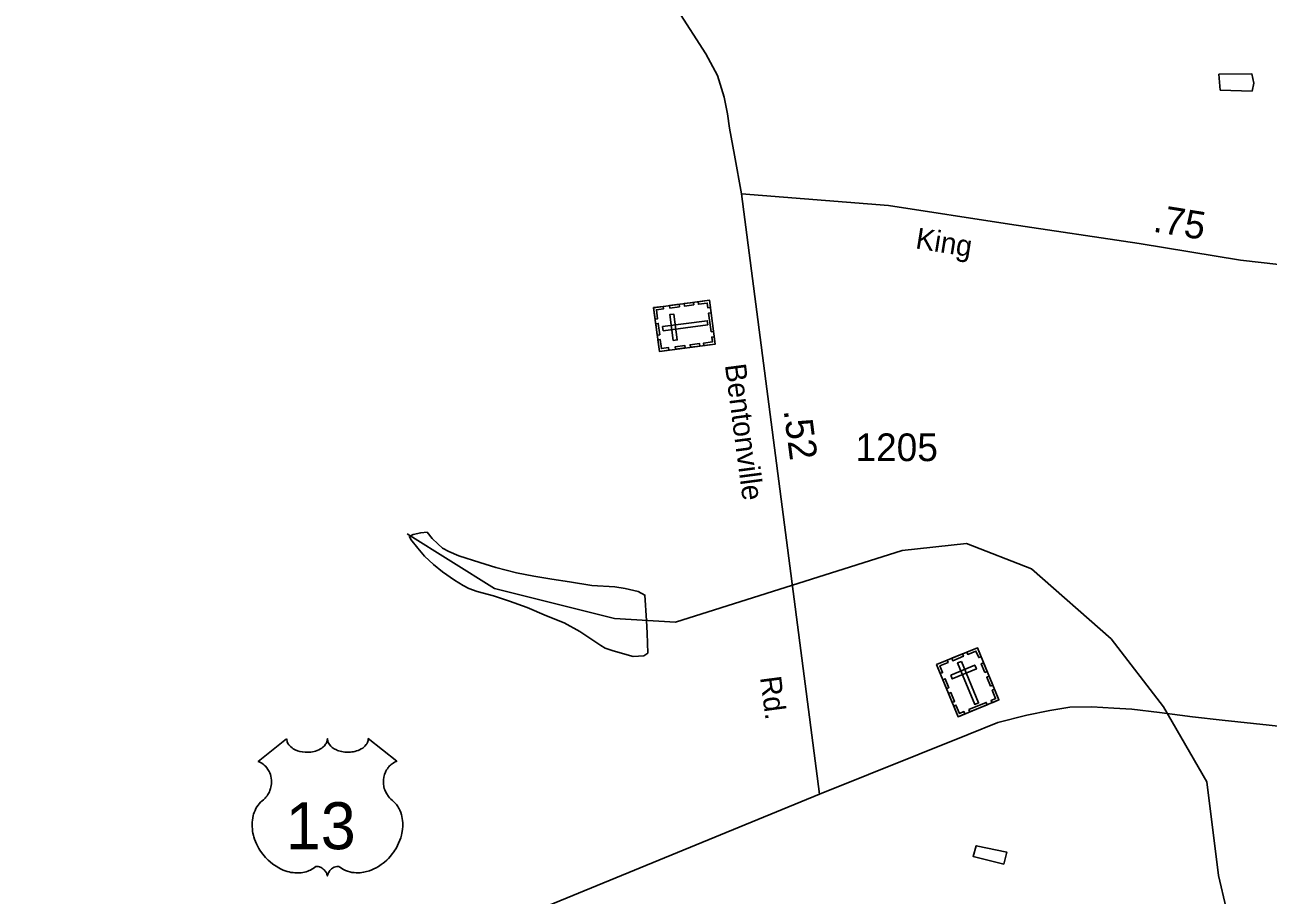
# Model space of a CAD drawing. Extents: x 2206922 to 2357709, y 510027 to 673830.
# Drawn here: x 2224516 to 2230128, y 561758 to 565687 of the extents above; entities that cross this region are included whole.
import ezdxf

# ---------------------------------------------------------------- set-up
doc = ezdxf.new("R2010")
doc.units = 0
for name, color, linetype in [('Exist Cultural Cemetery CELL', 7, 'Continuous'), ('Exist Hydrographic Misc Water Feature', 7, 'Continuous'), ('Exist Road Primary US Attributed', 7, 'Continuous'), ('Exist Road Primary US Shield CELL', 7, 'Continuous'), ('Exist Road Primary US Shield Number Label', 7, 'Continuous'), ('Exist Road Secondary Mileage Hundredths English Label', 7, 'Continuous'), ('Exist Road Secondary Type 51 Attributed', 7, 'Continuous'), ('Exist Road Secondary Type 51 Label', 7, 'Continuous'), ('Exist Road Secondary Type 51 Number Label', 7, 'Continuous')]:
    doc.layers.add(name, color=color, linetype=linetype)

msp = doc.modelspace()

# ---------------------------------------------------------------- linework, layer by layer
at = {"layer": 'Exist Cultural Cemetery CELL'}
for points in [[(2227379.9, 564212.8), (2227353.8, 564410.1), (2227606.3, 564443.4), (2227632.3, 564246.1)], [(2227610.6, 564410.6), (2227599.2, 564409.1), (2227596.3, 564430.9), (2227556.3, 564425.6), (2227554.8, 564436.7), (2227606.3, 564443.4)], [(2227396.8, 564415.9), (2227398.3, 564404.6), (2227366.4, 564400.4), (2227371.7, 564360.2), (2227360.6, 564358.8), (2227353.9, 564410.2)], [(2227470.7, 564414.1), (2227427.8, 564408.5), (2227426.3, 564419.8), (2227469.3, 564425.4)], [(2227536.1, 564422.7), (2227493.2, 564417.1), (2227491.7, 564428.3), (2227534.6, 564434)], [(2227613.4, 564301.5), (2227602.3, 564385.7), (2227613.6, 564387.1), (2227624.7, 564303)], [(2227370.2, 564286.2), (2227363.4, 564337.6), (2227374.7, 564339.1), (2227381.5, 564287.7)], [(2227394.6, 564324.7), (2227397.1, 564306.2), (2227598.1, 564332.7), (2227595.7, 564351.2)], [(2227442, 564262.1), (2227460.5, 564264.6), (2227445.1, 564381.3), (2227426.6, 564378.9)], [(2227627.9, 564278.8), (2227616.5, 564277.3), (2227619.4, 564255.5), (2227579.3, 564250.3), (2227580.8, 564239.2), (2227632.3, 564246)], [(2227422.8, 564218.4), (2227421.3, 564229.7), (2227389.4, 564225.5), (2227384.1, 564265.7), (2227373.1, 564264.2), (2227379.9, 564212.8)], [(2227496.3, 564228.1), (2227453.4, 564222.4), (2227451.9, 564233.7), (2227494.8, 564239.4)], [(2227563, 564236.9), (2227520, 564231.2), (2227518.5, 564242.5), (2227561.5, 564248.2)], [(2228631.1, 562798.8), (2228815.2, 562874.6), (2228912.2, 562639.2), (2228728.2, 562563.3)], [(2228831.8, 562834.5), (2228821.3, 562830.2), (2228809, 562860), (2228771.5, 562844.5), (2228767.3, 562854.8), (2228815.3, 562874.6)], [(2228647.6, 562758.7), (2228658.1, 562763), (2228645.9, 562792.8), (2228683.4, 562808.2), (2228679.1, 562818.5), (2228631.1, 562798.8)], [(2228699.6, 562827), (2228747.5, 562846.7), (2228751.9, 562836.2), (2228704, 562816.4)], [(2228694.8, 562751.4), (2228701.9, 562734.1), (2228810.8, 562779), (2228803.7, 562796.2)], [(2228743.1, 562813.2), (2228725.8, 562806.1), (2228803.1, 562618.6), (2228820.4, 562625.7)], [(2228849.1, 562762.6), (2228832.6, 562802.7), (2228843.1, 562807), (2228859.6, 562767)], [(2228675.9, 562690.1), (2228659.4, 562730.2), (2228669.9, 562734.5), (2228686.4, 562694.5)], [(2228874.2, 562701.7), (2228857.7, 562741.7), (2228868.2, 562746.1), (2228884.7, 562706)], [(2228701.5, 562628), (2228685, 562668), (2228695.5, 562672.4), (2228712, 562632.3)], [(2228881.6, 562626.6), (2228877.2, 562637.2), (2228897.6, 562645.6), (2228882.2, 562682.9), (2228892.4, 562687.2), (2228912.2, 562639.2)], [(2228758.7, 562576), (2228754.3, 562586.6), (2228734, 562578.2), (2228718.6, 562615.6), (2228708.3, 562611.3), (2228728.1, 562563.4)], [(2228776.9, 562595.8), (2228855.4, 562628.2), (2228859.7, 562617.6), (2228781.2, 562585.3)]]:
    msp.add_lwpolyline(points, close=True, dxfattribs=at)
at = {"layer": 'Exist Hydrographic Misc Water Feature'}
for points in [[(2229904.7, 565464.4), (2230054.6, 565465.8), (2230063.4, 565423.9), (2230055.2, 565387.9), (2229911.5, 565392.5), (2229904.7, 565464.4)], [(2230809.2, 560069.6), (2230775.1, 560145.7), (2230699.1, 560219.4), (2230657.2, 560318.6), (2230551.2, 560976.7), (2230467.2, 561073.5), (2230116.1, 561287.3), (2230007.2, 561404.3), (2229903.1, 561845.8), (2229850.2, 562270), (2229655.2, 562608.5), (2229419.1, 562915), (2229059.1, 563230.6), (2228766, 563344.8), (2228475.1, 563314.5), (2227453.1, 562990.8), (2227178.1, 563006.2), (2226636.2, 563141.8), (2226242.1, 563389.2)], [(2227322.1, 562998.4), (2227324.3, 562940.5), (2227327.2, 562850.8), (2227309.6, 562838.5), (2227261.4, 562836), (2227171.4, 562861.4), (2227135.5, 562872.9), (2227115.4, 562884.9), (2227020.8, 562948.2), (2226950.5, 562987.6), (2226870.3, 563018.7), (2226783.8, 563056.1), (2226703.6, 563085.6), (2226631.5, 563109.1), (2226557.8, 563128.3), (2226519.3, 563141.9), (2226495.1, 563155.7), (2226454.9, 563179.5), (2226400.8, 563216.9), (2226360.6, 563250.5), (2226320.4, 563288.2), (2226289.8, 563324.1), (2226257.9, 563363.8), (2226251.7, 563377.7), (2226269.5, 563385.9), (2226303.2, 563394.2), (2226331.3, 563396.1), (2226353.8, 563368.4), (2226380.1, 563344.6), (2226401.8, 563325), (2226430.1, 563309), (2226474.6, 563289.7), (2226570.4, 563260.3), (2226642.5, 563236.8), (2226734.8, 563213.6), (2226813.1, 563198.5), (2226894.9, 563184.9), (2226974.7, 563171.7), (2227075.2, 563156.5), (2227179.4, 563149.4), (2227225.3, 563141.6), (2227285, 563128.1), (2227315.1, 563112.6), (2227322.1, 562998.4)], [(2228934.4, 561898.3), (2228796, 561933), (2228809.9, 561981.2), (2228947.9, 561952.3), (2228934.4, 561898.3)]]:
    msp.add_lwpolyline(points, dxfattribs=at)
at = {"layer": 'Exist Road Primary US Attributed'}
for points in [[(2228103, 562213.5), (2228773.7, 562483), (2228907.2, 562538), (2229039, 562571), (2229142.6, 562591.9), (2229232.5, 562606.6), (2229332.5, 562607.4), (2229430.5, 562602.2), (2229512.4, 562596.8), (2229636.5, 562581.9), (2229786.6, 562563), (2229920.7, 562548.1), (2230132.8, 562525.9), (2231135.2, 562414.2), (2232095.7, 562304), (2232421.8, 562264.6)], [(2224439.9, 560752.5), (2225069.7, 560997.5), (2225494, 561160.9), (2226821.2, 561687.5), (2228103, 562213.5)]]:
    msp.add_lwpolyline(points, dxfattribs=at)
at = {"layer": 'Exist Road Primary US Shield CELL'}
msp.add_lwpolyline([(2225697.8, 562464.2), (2225698.2, 562458.9), (2225699.5, 562452.6), (2225700.5, 562449.3), (2225703.4, 562443.1), (2225708.3, 562435.7), (2225715.1, 562428.5), (2225722.7, 562422.2), (2225727.9, 562418.9), (2225736.7, 562414.2), (2225746.6, 562410), (2225757.7, 562406.8), (2225769, 562404.5), (2225781.4, 562403.1), (2225793.6, 562402.9), (2225806.9, 562403.9), (2225821.4, 562406.7), (2225828.2, 562408.5), (2225835.7, 562411), (2225842.7, 562413.9), (2225850.4, 562418), (2225856.5, 562422), (2225861.4, 562425.5), (2225868.2, 562432), (2225873.6, 562438.8), (2225875.9, 562442.6), (2225877.9, 562446.2), (2225880.6, 562454), (2225881.3, 562457.4), (2225881.9, 562464.5), (2225882.3, 562458.5), (2225882.9, 562454.8), (2225883.9, 562451.2), (2225885.4, 562447.3), (2225888.2, 562441.8), (2225891.2, 562437.3), (2225896.9, 562430.5), (2225900.5, 562427.1), (2225903.8, 562424.5), (2225912.5, 562418.5), (2225922.7, 562413.3), (2225927.7, 562411.1), (2225932.9, 562409.3), (2225939.4, 562407.3), (2225946.2, 562405.7), (2225952.9, 562404.6), (2225959.7, 562403.6), (2225966.7, 562403.1), (2225972.4, 562402.9), (2225979.4, 562403), (2225985.8, 562403.4), (2225992.4, 562404.1), (2225999.7, 562405.3), (2226005.6, 562406.6), (2226013.3, 562408.7), (2226020.3, 562411.2), (2226026.5, 562413.8), (2226034.4, 562418), (2226040.9, 562422.1), (2226045.6, 562425.9), (2226051.2, 562431), (2226056.5, 562437.2), (2226059.7, 562441.7), (2226061.9, 562446.3), (2226063.9, 562451.2), (2226065.2, 562456.3), (2226065.8, 562460.8), (2226065.9, 562464.6), (2226194.5, 562362.2), (2226191.5, 562361), (2226184.5, 562357.6), (2226178.9, 562354.4), (2226170.1, 562348.1), (2226166.3, 562344.7), (2226162.5, 562341.1), (2226159, 562337.3), (2226155.9, 562333.8), (2226152.2, 562328.6), (2226148.9, 562323.4), (2226145.6, 562317.7), (2226143.2, 562312.8), (2226139.2, 562302.5), (2226137.3, 562295.9), (2226136.1, 562290.4), (2226134.6, 562278.9), (2226134.2, 562273.4), (2226134.2, 562268), (2226134.5, 562262.3), (2226135.1, 562256.9), (2226136.1, 562251.2), (2226137, 562246.1), (2226138.6, 562240), (2226140.8, 562232.8), (2226143.7, 562225.9), (2226149.5, 562214.8), (2226157.1, 562203.4), (2226162.5, 562197), (2226167.8, 562191.5), (2226175.7, 562184.8), (2226180, 562181), (2226185, 562176.1), (2226193, 562166.7), (2226196.3, 562162.3), (2226199.6, 562157.4), (2226202.6, 562152.3), (2226205.7, 562146.8), (2226208.1, 562142), (2226212.6, 562131), (2226215.9, 562120.3), (2226217.4, 562114.7), (2226219.8, 562102.1), (2226220.7, 562095.8), (2226221.7, 562083.5), (2226221.8, 562068.6), (2226220.6, 562054.5), (2226218, 562038), (2226215.8, 562028.1), (2226212.4, 562016.7), (2226209.1, 562006.7), (2226203.2, 561992), (2226198, 561981.4), (2226191.3, 561968.9), (2226186.6, 561961.4), (2226181.2, 561953.4), (2226174.5, 561944.1), (2226166.6, 561934.2), (2226157.1, 561923.8), (2226149.4, 561916.1), (2226139.4, 561907.2), (2226133.3, 561902.2), (2226124.7, 561895.6), (2226112.8, 561887.7), (2226101.1, 561881), (2226091.2, 561875.9), (2226082.4, 561872.1), (2226071, 561867.7), (2226052, 561862.5), (2226045.1, 561861), (2226036.9, 561859.8), (2226029.2, 561859.1), (2226021.8, 561858.6), (2226011.7, 561858.6), (2226001.8, 561859.4), (2225992.4, 561860.7), (2225982.6, 561862.8), (2225972.3, 561865.8), (2225963, 561869.5), (2225953.6, 561874.1), (2225937.7, 561884.1), (2225933.1, 561886.6), (2225930.5, 561887.3), (2225924.4, 561887.6), (2225918.6, 561886.3), (2225912.7, 561884), (2225909.1, 561882.1), (2225904.3, 561879), (2225900.7, 561876.1), (2225896.3, 561871.9), (2225893.3, 561868.4), (2225890.9, 561865.7), (2225886.5, 561858.6), (2225884.9, 561855.3), (2225883.2, 561850.9), (2225881.7, 561844.6), (2225879.7, 561852.6), (2225877.3, 561857.9), (2225874.6, 561862.5), (2225871.8, 561866.5), (2225867.3, 561871.7), (2225863.3, 561875.6), (2225858.4, 561879.5), (2225853.2, 561882.6), (2225849.1, 561884.8), (2225845.3, 561886.2), (2225840.7, 561887.3), (2225836.9, 561887.6), (2225833.7, 561887.6), (2225829.5, 561886.6), (2225823.6, 561882.4), (2225818.1, 561878.6), (2225812.1, 561874.9), (2225805, 561871.1), (2225799.8, 561868.6), (2225793.5, 561866.2), (2225786.2, 561863.8), (2225778.3, 561861.7), (2225770.2, 561860.1), (2225763.1, 561859), (2225755.4, 561858.3), (2225748.5, 561858.1), (2225741.3, 561858.2), (2225734.5, 561858.7), (2225726.7, 561859.4), (2225717, 561860.8), (2225708.9, 561862.6), (2225700.4, 561864.9), (2225691.7, 561867.7), (2225682.3, 561871.2), (2225670.7, 561876.3), (2225662.5, 561880.5), (2225649.7, 561887.9), (2225634.7, 561898.3), (2225623.3, 561907.5), (2225615, 561915), (2225602.8, 561927.5), (2225595.6, 561935.6), (2225584.3, 561950.2), (2225577.1, 561960.7), (2225572.4, 561968.5), (2225565.6, 561980.9), (2225561.8, 561988.8), (2225557, 562000.2), (2225553.1, 562010.6), (2225549.9, 562020.5), (2225548.2, 562026.8), (2225545.8, 562037.8), (2225544.3, 562045.6), (2225542.9, 562056.3), (2225542.1, 562067.7), (2225541.9, 562078.1), (2225542.2, 562086.7), (2225543.2, 562096.8), (2225544.9, 562107.5), (2225546.9, 562116.7), (2225548.8, 562123.3), (2225551.5, 562131.4), (2225555.1, 562140.3), (2225559.4, 562148.8), (2225563.5, 562155.9), (2225568.5, 562163.5), (2225573.6, 562169.9), (2225580.1, 562177.1), (2225587, 562183.6), (2225593.2, 562188.7), (2225600.7, 562196), (2225604.5, 562200.4), (2225609.2, 562206.6), (2225612.9, 562212.3), (2225615.9, 562217.3), (2225619.8, 562224.9), (2225622.2, 562230.5), (2225625.1, 562239.2), (2225626.6, 562245.2), (2225628.1, 562253.1), (2225629.1, 562260.4), (2225629.5, 562269.6), (2225629.3, 562277.2), (2225628.3, 562286.1), (2225626.6, 562294.6), (2225624.6, 562302.1), (2225621.4, 562310.6), (2225618.5, 562316.8), (2225613.5, 562325.2), (2225608.1, 562333.1), (2225602.4, 562339.5), (2225596.7, 562345.2), (2225591.3, 562349.4), (2225586.1, 562353.1), (2225579.5, 562357.1), (2225573.2, 562360.2), (2225569.3, 562361.8)], close=True, dxfattribs=at)
at = {"layer": 'Exist Road Secondary Type 51 Attributed'}
msp.add_line((2227750.3, 564923.5), (2228103, 562213.5), dxfattribs=at)
for points in [[(2224941.4, 568020.3), (2224996.6, 567995.7), (2225169.5, 567910), (2225257.7, 567852.4), (2225393.9, 567750.8), (2225583.7, 567586.7), (2226127, 567139.3), (2226649.7, 566701.4), (2226854.8, 566528.8), (2226952.4, 566440.2), (2227045.2, 566332.9), (2227196.1, 566120.2), (2227332.3, 565935.5), (2227461.6, 565754.7), (2227589.3, 565555.8), (2227642, 565458.3), (2227672.8, 565360.5), (2227687.4, 565284.7), (2227695.9, 565220.9), (2227718.9, 565099.1), (2227750.3, 564923.5)], [(2227750.3, 564923.5), (2228413.6, 564871.4), (2228960.8, 564787.3), (2229545.3, 564700.1), (2230003, 564624.9), (2230175.5, 564605.7), (2230304, 564599.9), (2230435.7, 564605.5), (2230593.4, 564624.7), (2230813.2, 564654.4), (2231032.8, 564676.2), (2231168.9, 564673.3), (2231264.8, 564660.1), (2231355.1, 564636.9), (2231457.3, 564601.6), (2231555.9, 564556.8), (2231653.7, 564512.6)]]:
    msp.add_lwpolyline(points, dxfattribs=at)

# ---------------------------------------------------------------- texts
at = {"layer": 'Exist Road Primary US Shield Number Label'}
msp.add_text('13', height=212.5, dxfattribs=at).set_placement((2225693.6, 561964.9))
at = {"layer": 'Exist Road Secondary Mileage Hundredths English Label'}
for s, rotation, p in [('.75', 350.6664, (2229604.1, 564753.8)), ('.52', 277.4135, (2227940.5, 563946.6))]:
    msp.add_text(s, height=125, rotation=rotation, dxfattribs=at).set_placement(p)
at = {"layer": 'Exist Road Secondary Type 51 Label'}
for s, rotation, p in [('King', 350.9144, (2228532.4, 564678.5)), ('Bentonville', 277.5171, (2227675.4, 564151.4)), ('Rd.', 277.5171, (2227834.1, 562741))]:
    msp.add_text(s, height=95, rotation=rotation, dxfattribs=at).set_placement(p)
at = {"layer": 'Exist Road Secondary Type 51 Number Label'}
msp.add_text('1205', height=125, dxfattribs=at).set_placement((2228265.1, 563717.3))

doc.saveas('drawing.dxf')
